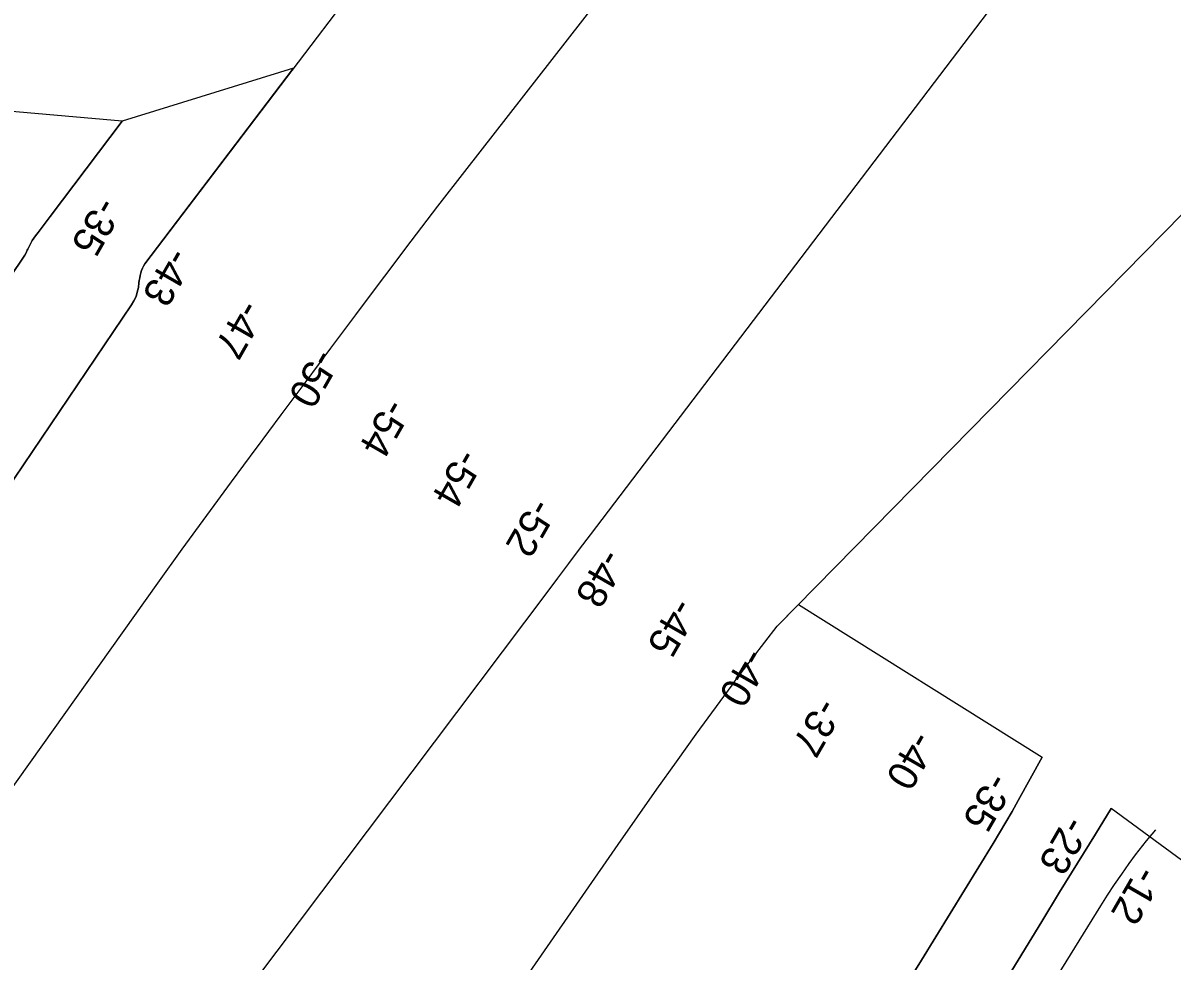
# Model space of a CAD drawing. Extents: x 3913936 to 3933962, y 195330 to 217741.
# Drawn here: x 3927100 to 3928414, y 209094 to 210166 of the extents above; entities that cross this region are included whole.
import ezdxf

# ---------------------------------------------------------------- set-up
doc = ezdxf.new("R2010")
doc.units = 0
for name, color, linetype in [('V-RIVR-RANG', 7, 'Continuous'), ('V-TOPO-DPTH', 7, 'Continuous'), ('V-TOPO-MAJR', 7, 'Continuous'), ('V-TOPO-MINR', 7, 'Continuous')]:
    doc.layers.add(name, color=color, linetype=linetype)

msp = doc.modelspace()

# ---------------------------------------------------------------- linework, layer by layer
at = {"layer": 'V-TOPO-DPTH'}
for p, q in [((3927213.8, 210054), (3927083.5, 210065.6)), ((3928493.2, 209158.7), (3928344.2, 209268.4))]:
    msp.add_line(p, q, dxfattribs=at)
for points in [[(3927647, 210427), (3927239.8, 209891), (3927238.3, 209888.6), (3927236.9, 209886.1), (3927235.9, 209883.5), (3927235.1, 209880.7), (3927234.5, 209877.9), (3927233.9, 209875), (3927233.4, 209872.2), (3927233, 209869.3), (3927232.3, 209864.2), (3927231.1, 209858.8), (3927229.6, 209853.7), (3927227.3, 209848.8), (3927224.6, 209844.1), (3926977.1, 209478.4)], [(3927068.2, 208144.7), (3927123.5, 208236.7), (3927179.7, 208328.3), (3927348.6, 208600), (3927359.4, 208617.2), (3927370.5, 208634.2), (3927381.8, 208651.2), (3927393.2, 208668), (3927780.5, 209227.3), (3927802.6, 209259), (3927824.8, 209290.6), (3927847.3, 209322), (3927869.9, 209353.4), (3927910.8, 209409.7), (3927913.1, 209412.8), (3927915.4, 209415.9), (3927917.8, 209419), (3927920.1, 209422.1), (3927962.4, 209477), (3928558.3, 210083.6), (3928575.6, 210105.9), (3928593, 210128), (3928610.7, 210149.9), (3928628.4, 210171.7)], [(3926977.1, 209478.4), (3927224.6, 209844.1), (3927227.3, 209848.8), (3927229.6, 209853.7), (3927231.1, 209858.8), (3927232.3, 209864.2), (3927233, 209869.3), (3927233.4, 209872.2), (3927233.9, 209875), (3927234.5, 209877.9), (3927235.1, 209880.7), (3927235.9, 209883.5), (3927236.9, 209886.1), (3927238.3, 209888.6), (3927239.8, 209891), (3927409.7, 210114.6)], [(3927409.7, 210114.6), (3927213.8, 210054), (3927131.5, 209945.1), (3927128, 209940.6), (3927124.6, 209936), (3927121.1, 209931.5), (3927117.7, 209926.9), (3927114.8, 209923.1), (3927112.9, 209920.4), (3927111, 209917.6), (3927109.4, 209914.8), (3927107.8, 209911.8), (3927105.8, 209907.8), (3927105.3, 209906.8), (3927104, 209903.8), (3927102.5, 209900.9), (3927101.9, 209900), (3927053, 209827.7)], [(3927053, 209827.7), (3927101.9, 209900), (3927102.5, 209900.9), (3927104, 209903.8), (3927105.3, 209906.8), (3927105.8, 209907.8), (3927107.8, 209911.8), (3927109.4, 209914.8), (3927111, 209917.6), (3927112.9, 209920.4), (3927114.8, 209923.1), (3927117.7, 209926.9), (3927121.1, 209931.5), (3927124.6, 209936), (3927128, 209940.6), (3927131.5, 209945.1), (3927213.8, 210054)], [(3927068.2, 208144.7), (3927123.5, 208236.7), (3927179.7, 208328.3), (3927348.6, 208600), (3927359.4, 208617.2), (3927370.5, 208634.2), (3927381.8, 208651.2), (3927393.2, 208668), (3927780.5, 209227.3), (3927802.6, 209259), (3927824.8, 209290.6), (3927847.3, 209322), (3927869.9, 209353.4), (3927910.8, 209409.7), (3927913.1, 209412.8), (3927915.4, 209415.9), (3927917.8, 209419), (3927920.1, 209422.1), (3927962.4, 209477), (3927986.8, 209501.8)], [(3927986.8, 209501.8), (3928265.3, 209327.4), (3928237.8, 209277.7), (3928230.8, 209265.3), (3928223.8, 209253), (3928216.5, 209240.8), (3928209.1, 209228.6), (3928127.2, 209095.3), (3928078.6, 209016.7)], [(3928078.6, 209016.7), (3928127.2, 209095.3), (3928209.1, 209228.6), (3928216.5, 209240.8), (3928223.8, 209253), (3928230.8, 209265.3), (3928237.8, 209277.7), (3928265.3, 209327.4)], [(3928344.2, 209268.4), (3928326, 209239.3), (3928305.4, 209206.2), (3928284.9, 209172.9), (3928264.6, 209139.6), (3928226.2, 209076.5)], [(3928344.2, 209268.4), (3928326, 209239.3), (3928305.4, 209206.2), (3928284.9, 209172.9), (3928264.6, 209139.6), (3928226.2, 209076.5)]]:
    msp.add_lwpolyline(points, dxfattribs=at)
at = {"layer": 'V-TOPO-MAJR'}
for points in [[(3928021.9, 210531.6), (3927604.9, 209996.6), (3927574.2, 209956.9), (3927543.7, 209917.1), (3927513.5, 209877.1), (3927483.5, 209837), (3927480.4, 209832.7), (3927452, 209794.6), (3927423.7, 209756.5), (3927395.3, 209718.4), (3927366.9, 209680.4), (3927366.7, 209680.1), (3927338.3, 209641.9), (3927310, 209603.5), (3927282.1, 209564.9), (3927254.3, 209526.2), (3926882, 209003.5)], [(3927097, 208691.7), (3927144.5, 208772.2), (3927145.4, 208773.7), (3927147.3, 208776.6), (3927148.3, 208778.1), (3927175.9, 208817.4), (3927190.9, 208838.4), (3927205.9, 208859.3), (3927221.2, 208880.1), (3927236.6, 208900.7), (3927699.3, 209515.6), (3927711.7, 209532), (3927724.1, 209548.5), (3927736.5, 209564.9), (3927749, 209581.3), (3928265.5, 210260.9)]]:
    msp.add_lwpolyline(points, dxfattribs=at)
at = {"layer": 'V-TOPO-MINR'}
for points in [[(3927647, 210427), (3927239.8, 209891), (3927238.3, 209888.6), (3927236.9, 209886.1), (3927235.9, 209883.5), (3927235.1, 209880.7), (3927234.5, 209877.9), (3927233.9, 209875), (3927233.4, 209872.2), (3927233, 209869.3), (3927232.3, 209864.2), (3927231.1, 209858.8), (3927229.6, 209853.7), (3927227.3, 209848.8), (3927224.6, 209844.1), (3926977.1, 209478.4)], [(3927068.2, 208144.7), (3927123.5, 208236.7), (3927179.7, 208328.3), (3927348.6, 208600), (3927359.4, 208617.2), (3927370.5, 208634.2), (3927381.8, 208651.2), (3927393.2, 208668), (3927780.5, 209227.3), (3927802.6, 209259), (3927824.8, 209290.6), (3927847.3, 209322), (3927869.9, 209353.4), (3927910.8, 209409.7), (3927913.1, 209412.8), (3927915.4, 209415.9), (3927917.8, 209419), (3927920.1, 209422.1), (3927962.4, 209477), (3928558.3, 210083.6), (3928575.6, 210105.9), (3928593, 210128), (3928610.7, 210149.9), (3928628.4, 210171.7)], [(3927213.8, 210054), (3927131.5, 209945.1), (3927128, 209940.6), (3927124.6, 209936), (3927121.1, 209931.5), (3927117.7, 209926.9), (3927114.8, 209923.1), (3927112.9, 209920.4), (3927111, 209917.6), (3927109.4, 209914.8), (3927107.8, 209911.8), (3927105.8, 209907.8), (3927105.3, 209906.8), (3927104, 209903.8), (3927102.5, 209900.9), (3927101.9, 209900), (3927053, 209827.7)], [(3928078.6, 209016.7), (3928127.2, 209095.3), (3928209.1, 209228.6), (3928216.5, 209240.8), (3928223.8, 209253), (3928230.8, 209265.3), (3928237.8, 209277.7), (3928265.3, 209327.4)], [(3928226.2, 209076.5), (3928264.6, 209139.6), (3928284.9, 209172.9), (3928305.4, 209206.2), (3928326, 209239.3), (3928344.2, 209268.4)], [(3927903.8, 208464.9), (3928332.2, 209157.2), (3928340, 209169.5), (3928348, 209181.7), (3928356.2, 209193.7), (3928364.6, 209205.7), (3928371.8, 209215.5), (3928384.4, 209231.7), (3928394.9, 209244)]]:
    msp.add_lwpolyline(points, dxfattribs=at)

# ---------------------------------------------------------------- texts
at = {"layer": 'V-RIVR-RANG'}
for s, rotation, p in [('-35', 240.1653, (3927186.8, 209969.6)), ('-43', 240.1653, (3927268.3, 209911.9)), ('-47', 240.1653, (3927350.1, 209852)), ('-50', 240.1653, (3927435, 209796.2)), ('-54', 240.1653, (3927516.4, 209739.2)), ('-54', 240.1653, (3927599.3, 209681.8)), ('-52', 240.1653, (3927683.2, 209625.4)), ('-48', 240.1653, (3927763, 209567.6)), ('-45', 240.1653, (3927845, 209511.4)), ('-40', 240.1653, (3927926.9, 209454.2)), ('-37', 240.1653, (3928010, 209397.1)), ('-40', 240.0183, (3928117.9, 209359.4)), ('-35', 240.0183, (3928205.7, 209311.6)), ('-23', 240.0183, (3928292.7, 209262.3)), ('-12', 240.0183, (3928375.1, 209205))]:
    msp.add_text(s, height=33.5, rotation=rotation, dxfattribs=at).set_placement(p)

doc.saveas('drawing.dxf')
